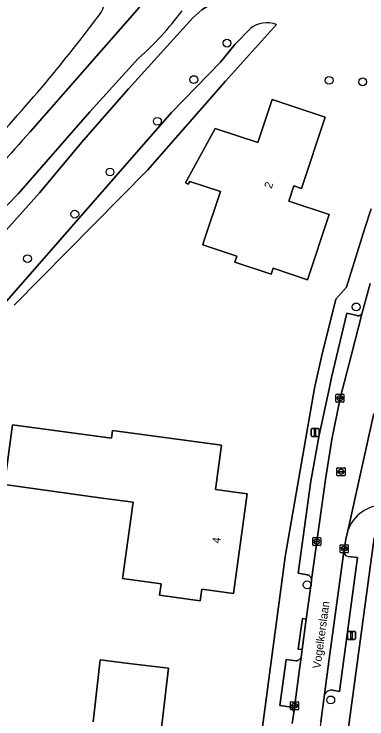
# Model space of a CAD drawing. Extents: x 161692 to 162379, y 380760 to 381678.
# Drawn here: x 161865.7 to 161909.8, y 380874.2 to 380962.2 of the extents above; entities that cross this region are included whole.
import ezdxf

# ---------------------------------------------------------------- set-up
doc = ezdxf.new("R2010")
doc.units = 0
for name, color, linetype in [('IMGEO_Boom', 7, 'Continuous'), ('IMGEO_Erf', 7, 'Continuous'), ('IMGEO_Groenvoorziening', 7, 'Continuous'), ('IMGEO_Kolk', 7, 'Continuous'), ('IMGEO_Lichtmast', 7, 'Continuous'), ('IMGEO_Meer_plas_ven_vijver', 7, 'Continuous'), ('IMGEO_Openbare_ruimte_label', 7, 'Continuous'), ('IMGEO_Pand', 7, 'Continuous'), ('IMGEO_Pand_nummerreeks', 7, 'Continuous'), ('IMGEO_Parkeervlak_open', 7, 'Continuous'), ('IMGEO_Rijbaan_lokaal_open', 7, 'Continuous'), ('IMGEO_Rioolput', 7, 'Continuous'), ('IMGEO_Voetpad_open', 7, 'Continuous')]:
    doc.layers.add(name, color=color, linetype=linetype)

msp = doc.modelspace()

# ---------------------------------------------------------------- linework, layer by layer
at = {"layer": 'IMGEO_Boom'}
for centre in [(161892.316, 380958.613), (161888.173, 380954.061), (161905.082, 380953.963), (161909.272, 380953.782), (161883.615, 380948.847), (161877.691, 380942.522), (161873.285, 380937.245), (161867.37, 380931.695), (161908.472, 380925.659), (161902.337, 380890.938), (161905.288, 380876.56)]:
    msp.add_circle(centre, 0.489, dxfattribs=at)
at = {"layer": 'IMGEO_Erf'}
for points in [[(161890.992, 380963.938), (161889.178, 380962.795), (161888.049, 380961.767), (161879.992, 380952.907), (161874.365, 380946.481), (161868.891, 380939.924), (161858.069, 380927.868), (161845.75, 380913.287), (161835.524, 380902.132)], [(161898.49, 380960.955), (161892.147, 380953.884), (161882.378, 380942.741), (161865.694, 380925.863)], [(161891.512, 380956.258), (161893.282, 380958.444), (161895.242, 380960.46)], [(161849.996, 380908.69), (161854.199, 380913.376), (161857.841, 380918.147), (161864.514, 380926.091), (161885.359, 380949.949), (161891.512, 380956.258)], [(161891.703, 380835.311), (161897.898, 380881.646), (161899.607, 380894.429), (161899.669, 380894.921), (161903.243, 380915.524), (161904.111, 380919.431), (161905.911, 380926.612), (161907.276, 380928.114), (161909.538, 380935.504), (161910.322, 380937.903)], [(161910.721, 380896.815), (161901.878, 380831.597)], [(161875.566, 380873.836), (161876.477, 380881.552), (161880.052, 380881.13), (161885.017, 380880.543), (161884.049, 380872.349)]]:
    msp.add_lwpolyline(points, dxfattribs=at)
for points in [[(161904.606, 380949.376), (161901.633, 380940.472), (161900.683, 380940.788), (161900.051, 380938.888), (161905.097, 380937.205), (161902.371, 380929.046), (161898.075, 380930.482), (161897.828, 380929.743), (161893.314, 380931.252), (161893.562, 380931.992), (161889.275, 380933.425), (161889.424, 380933.871), (161891.494, 380940.065), (161887.672, 380941.343), (161887.466, 380940.984), (161887.136, 380941.173), (161890.851, 380947.961), (161896.162, 380946.187), (161897.967, 380951.593)], [(161877.874, 380909.249), (161878.009, 380910.24), (161891.624, 380908.386), (161890.871, 380902.862), (161894.845, 380902.314), (161893.139, 380889.842), (161889.176, 380890.385), (161888.981, 380888.958), (161883.879, 380889.657), (161884.074, 380891.083), (161879.269, 380891.741), (161879.303, 380891.989), (161880.571, 380901.253), (161876.707, 380901.782), (161864.501, 380903.453), (161865.489, 380910.935)]]:
    msp.add_lwpolyline(points, close=True, dxfattribs=at)
for centre, radius, start, end in [((161874.423, 380963.719), 2.502, 315.23013, 55.38582), ((161721.268, 381077.819), 193.462, 316.01453, 323.20983), ((161897.318, 380957.741), 3.421, 69.96595, 127.36462)]:
    msp.add_arc(centre, radius, start, end, dxfattribs=at)
at = {"layer": 'IMGEO_Groenvoorziening'}
for points in [[(161835.524, 380902.132), (161845.75, 380913.287), (161858.069, 380927.868), (161868.891, 380939.924), (161874.365, 380946.481), (161879.992, 380952.907), (161888.049, 380961.767), (161889.178, 380962.795), (161890.992, 380963.938)], [(161867.724, 380947.551), (161881.363, 380963.1)], [(161881.261, 380956.728), (161875.146, 380950.013), (161866.252, 380939.835), (161857.473, 380930.863), (161848.287, 380919.518)]]:
    msp.add_lwpolyline(points, dxfattribs=at)
for centre, radius, start, end in [((161874.423, 380963.719), 2.502, 315.23013, 55.38582), ((161855.472, 380985.852), 38.901, 311.52417, 323.37165), ((161721.268, 381077.819), 193.462, 316.01453, 323.20983), ((162097.685, 380738.329), 310.895, 137.70358, 141.94108)]:
    msp.add_arc(centre, radius, start, end, dxfattribs=at)
at = {"layer": 'IMGEO_Kolk'}
for p, q in [((161905.942, 380913.828), (161905.942, 380914.68)), ((161906.017, 380914.754), (161906.869, 380914.754)), ((161906.943, 380914.68), (161906.943, 380913.828)), ((161906.201, 380914.248), (161906.201, 380914.26)), ((161906.639, 380914.211), (161906.241, 380914.211)), ((161906.244, 380914.297), (161906.642, 380914.297)), ((161906.453, 380913.974), (161906.428, 380913.974)), ((161906.43, 380914.534), (161906.455, 380914.534)), ((161906.685, 380914.26), (161906.685, 380914.248)), ((161906.869, 380913.754), (161906.017, 380913.754)), ((161903.04, 380895.923), (161903.04, 380896.775)), ((161903.115, 380896.849), (161903.967, 380896.849)), ((161903.299, 380896.343), (161903.299, 380896.355)), ((161903.737, 380896.306), (161903.339, 380896.306)), ((161903.342, 380896.392), (161903.74, 380896.392)), ((161903.528, 380896.629), (161903.553, 380896.629)), ((161903.783, 380896.355), (161903.783, 380896.343)), ((161904.041, 380896.775), (161904.041, 380895.923)), ((161903.967, 380895.849), (161903.115, 380895.849)), ((161903.551, 380896.069), (161903.526, 380896.069)), ((161906.478, 380895.03), (161906.478, 380895.882)), ((161906.553, 380895.956), (161907.405, 380895.956)), ((161906.737, 380895.45), (161906.737, 380895.462)), ((161907.175, 380895.413), (161906.777, 380895.413)), ((161906.78, 380895.499), (161907.178, 380895.499)), ((161906.966, 380895.736), (161906.991, 380895.736)), ((161907.221, 380895.462), (161907.221, 380895.45)), ((161907.479, 380895.882), (161907.479, 380895.03)), ((161907.405, 380894.956), (161906.553, 380894.956)), ((161906.989, 380895.176), (161906.964, 380895.176)), ((161900.267, 380875.415), (161900.267, 380876.267)), ((161900.342, 380876.341), (161901.194, 380876.341)), ((161900.755, 380876.121), (161900.78, 380876.121)), ((161901.268, 380876.267), (161901.268, 380875.415)), ((161901.194, 380875.341), (161900.342, 380875.341)), ((161900.526, 380875.835), (161900.526, 380875.847)), ((161900.964, 380875.798), (161900.566, 380875.798)), ((161900.569, 380875.884), (161900.967, 380875.884)), ((161900.778, 380875.561), (161900.753, 380875.561)), ((161901.01, 380875.847), (161901.01, 380875.835))]:
    msp.add_line(p, q, dxfattribs=at)
for points in [[(161905.942, 380913.828), (161905.942, 380914.68)], [(161906.017, 380914.754), (161906.869, 380914.754)], [(161906.943, 380914.68), (161906.943, 380913.828)], [(161906.869, 380913.754), (161906.017, 380913.754)], [(161903.04, 380895.923), (161903.04, 380896.775)], [(161903.115, 380896.849), (161903.967, 380896.849)], [(161904.041, 380896.775), (161904.041, 380895.923)], [(161903.967, 380895.849), (161903.115, 380895.849)], [(161906.478, 380895.03), (161906.478, 380895.882)], [(161906.553, 380895.956), (161907.405, 380895.956)], [(161907.479, 380895.882), (161907.479, 380895.03)], [(161907.405, 380894.956), (161906.553, 380894.956)], [(161900.267, 380875.415), (161900.267, 380876.267)], [(161900.342, 380876.341), (161901.194, 380876.341)], [(161901.268, 380876.267), (161901.268, 380875.415)], [(161901.194, 380875.341), (161900.342, 380875.341)]]:
    msp.add_lwpolyline(points, dxfattribs=at)
for centre, radius, start, end in [((161906.019, 380914.678), 0.0765, 91.55205, 178.44795), ((161906.019, 380914.678), 0.0765, 91.55205, 178.44795), ((161906.867, 380914.678), 0.0765, 1.55205, 88.44795), ((161906.867, 380914.678), 0.0765, 1.55205, 88.44795), ((161906.019, 380913.83), 0.0765, 181.55205, 268.44795), ((161906.019, 380913.83), 0.0765, 181.55205, 268.44795), ((161906.241, 380914.257), 0.0403, 85.87752, 175.75265), ((161906.238, 380914.247), 0.0366, 178.93798, 274.71019), ((161906.642, 380914.254), 0.043, 264.86636, 352.45326), ((161906.646, 380914.259), 0.0386, 1.73085, 96.63898), ((161906.867, 380913.83), 0.0765, 271.55205, 358.44795), ((161906.867, 380913.83), 0.0765, 271.55205, 358.44795), ((161903.117, 380896.773), 0.0765, 91.55205, 178.44795), ((161903.117, 380896.773), 0.0765, 91.55205, 178.44795), ((161903.339, 380896.352), 0.0403, 85.87752, 175.75265), ((161903.336, 380896.342), 0.0366, 178.93798, 274.71019), ((161903.74, 380896.349), 0.043, 264.86636, 352.45326), ((161903.744, 380896.354), 0.0386, 1.73085, 96.63898), ((161903.965, 380896.773), 0.0765, 1.55205, 88.44795), ((161903.965, 380896.773), 0.0765, 1.55205, 88.44795), ((161903.117, 380895.925), 0.0765, 181.55205, 268.44795), ((161903.117, 380895.925), 0.0765, 181.55205, 268.44795), ((161903.965, 380895.925), 0.0765, 271.55205, 358.44795), ((161903.965, 380895.925), 0.0765, 271.55205, 358.44795), ((161906.555, 380895.88), 0.0765, 91.55205, 178.44795), ((161906.555, 380895.88), 0.0765, 91.55205, 178.44795), ((161906.777, 380895.459), 0.0403, 85.87752, 175.75265), ((161906.774, 380895.449), 0.0366, 178.93798, 274.71019), ((161907.178, 380895.456), 0.043, 264.86636, 352.45326), ((161907.182, 380895.461), 0.0386, 1.73085, 96.63898), ((161907.403, 380895.88), 0.0765, 1.55205, 88.44795), ((161907.403, 380895.88), 0.0765, 1.55205, 88.44795), ((161906.555, 380895.032), 0.0765, 181.55205, 268.44795), ((161906.555, 380895.032), 0.0765, 181.55205, 268.44795), ((161907.403, 380895.032), 0.0765, 271.55205, 358.44795), ((161907.403, 380895.032), 0.0765, 271.55205, 358.44795), ((161900.344, 380876.265), 0.0765, 91.55205, 178.44795), ((161900.344, 380876.265), 0.0765, 91.55205, 178.44795), ((161901.192, 380876.265), 0.0765, 1.55205, 88.44795), ((161901.192, 380876.265), 0.0765, 1.55205, 88.44795), ((161900.344, 380875.417), 0.0765, 181.55205, 268.44795), ((161900.344, 380875.417), 0.0765, 181.55205, 268.44795), ((161900.566, 380875.844), 0.0403, 85.87752, 175.75265), ((161900.563, 380875.834), 0.0366, 178.93798, 274.71019), ((161900.967, 380875.841), 0.043, 264.86636, 352.45326), ((161900.971, 380875.846), 0.0386, 1.73085, 96.63898), ((161901.192, 380875.417), 0.0765, 271.55205, 358.44795), ((161901.192, 380875.417), 0.0765, 271.55205, 358.44795)]:
    msp.add_arc(centre, radius, start, end, dxfattribs=at)
for centre, major_axis, ratio, start_param, end_param in [((161906.429, 380914.254), (-0.387, 0.002), 0.722429, 4.712389, 7.853982), ((161906.454, 380914.254), (-0.39, 0.002), 0.717154, 1.570796, 4.712389), ((161903.527, 380896.349), (-0.387, 0.002), 0.722429, 4.712389, 7.853982), ((161903.552, 380896.349), (-0.39, 0.002), 0.717154, 1.570796, 4.712389), ((161906.965, 380895.456), (-0.387, 0.002), 0.722429, 4.712389, 7.853982), ((161906.99, 380895.456), (-0.39, 0.002), 0.717154, 1.570796, 4.712389), ((161900.754, 380875.841), (-0.387, 0.002), 0.722429, 4.712389, 7.853982), ((161900.779, 380875.841), (-0.39, 0.002), 0.717154, 1.570796, 4.712389)]:
    msp.add_ellipse(centre, major_axis=major_axis, ratio=ratio, start_param=start_param, end_param=end_param, dxfattribs=at)
at = {"layer": 'IMGEO_Lichtmast'}
for p, q in [((161902.832, 380909.578), (161902.832, 380910.378)), ((161902.832, 380910.378), (161902.832, 380909.578)), ((161902.932, 380910.478), (161903.722, 380910.478)), ((161903.722, 380910.478), (161902.932, 380910.478)), ((161903.822, 380910.378), (161903.822, 380909.578)), ((161903.822, 380909.578), (161903.822, 380910.378)), ((161903.722, 380909.478), (161902.932, 380909.478)), ((161902.932, 380909.478), (161903.722, 380909.478)), ((161907.38, 380884.221), (161907.38, 380885.021)), ((161907.38, 380885.021), (161907.38, 380884.221)), ((161907.48, 380885.121), (161908.27, 380885.121)), ((161908.27, 380885.121), (161907.48, 380885.121)), ((161908.37, 380885.021), (161908.37, 380884.221)), ((161908.37, 380884.221), (161908.37, 380885.021)), ((161908.27, 380884.121), (161907.48, 380884.121)), ((161907.48, 380884.121), (161908.27, 380884.121))]:
    msp.add_line(p, q, dxfattribs=at)
for points in [[(161903.252, 380910.353), (161903.402, 380910.353), (161903.402, 380909.603), (161903.252, 380909.603), (161903.252, 380910.353)], [(161907.8, 380884.996), (161907.95, 380884.996), (161907.95, 380884.246), (161907.8, 380884.246), (161907.8, 380884.996)]]:
    msp.add_lwpolyline(points, dxfattribs=at)
for centre, start, end in [((161902.932, 380910.378), 90, 180), ((161902.932, 380910.378), 90, 180), ((161903.722, 380910.378), 0, 90), ((161903.722, 380910.378), 360, 90), ((161902.932, 380909.578), 180, 270), ((161902.932, 380909.578), 180, 270), ((161903.722, 380909.578), 270, 0), ((161903.722, 380909.578), 270, 0), ((161907.48, 380885.021), 90, 180), ((161907.48, 380885.021), 90, 180), ((161908.27, 380885.021), 0, 90), ((161908.27, 380885.021), 360, 90), ((161907.48, 380884.221), 180, 270), ((161907.48, 380884.221), 180, 270), ((161908.27, 380884.221), 270, 0), ((161908.27, 380884.221), 270, 0)]:
    msp.add_arc(centre, 0.1, start, end, dxfattribs=at)
at = {"layer": 'IMGEO_Meer_plas_ven_vijver'}
for points in [[(161881.363, 380963.1), (161867.724, 380947.551)], [(161895.242, 380960.46), (161893.282, 380958.444), (161891.512, 380956.258), (161885.359, 380949.949), (161864.514, 380926.091), (161857.841, 380918.147), (161854.199, 380913.376), (161849.996, 380908.69)], [(161865.694, 380925.863), (161882.378, 380942.741), (161892.147, 380953.884), (161898.49, 380960.955)], [(161848.287, 380919.518), (161857.473, 380930.863), (161866.252, 380939.835), (161875.146, 380950.013), (161881.261, 380956.728)]]:
    msp.add_lwpolyline(points, dxfattribs=at)
for centre, radius, start, end in [((161855.472, 380985.852), 38.901, 311.52417, 323.37165), ((161897.318, 380957.741), 3.421, 69.96595, 127.36462), ((162097.685, 380738.329), 310.895, 137.70358, 141.94108)]:
    msp.add_arc(centre, radius, start, end, dxfattribs=at)
at = {"layer": 'IMGEO_Pand'}
for points in [[(161889.424, 380933.871), (161889.275, 380933.425), (161893.562, 380931.992), (161893.314, 380931.252), (161897.828, 380929.743), (161898.075, 380930.482), (161902.371, 380929.046), (161905.097, 380937.205), (161900.051, 380938.888), (161900.683, 380940.788), (161901.633, 380940.472), (161904.606, 380949.376), (161897.967, 380951.593), (161896.162, 380946.187), (161890.851, 380947.961), (161887.136, 380941.173), (161887.466, 380940.984), (161887.672, 380941.343), (161891.494, 380940.065)], [(161879.303, 380891.989), (161879.269, 380891.741), (161884.074, 380891.083), (161883.879, 380889.657), (161888.981, 380888.958), (161889.176, 380890.385), (161893.139, 380889.842), (161894.845, 380902.314), (161890.871, 380902.862), (161891.624, 380908.386), (161878.009, 380910.24), (161877.874, 380909.249), (161865.489, 380910.935), (161864.501, 380903.453), (161876.707, 380901.782), (161880.571, 380901.253)]]:
    msp.add_lwpolyline(points, close=True, dxfattribs=at)
msp.add_lwpolyline([(161884.049, 380872.349), (161885.017, 380880.543), (161880.052, 380881.13), (161876.477, 380881.552), (161875.566, 380873.836)], dxfattribs=at)
at = {"layer": 'IMGEO_Parkeervlak_open'}
for points in [[(161909.193, 380924.894), (161909.177, 380924.852), (161909.157, 380924.812), (161909.134, 380924.773), (161909.107, 380924.737), (161909.077, 380924.704), (161909.045, 380924.673), (161909.01, 380924.645), (161908.972, 380924.621), (161908.933, 380924.6), (161908.891, 380924.582), (161908.849, 380924.569), (161908.805, 380924.559), (161908.76, 380924.553), (161908.716, 380924.551), (161908.671, 380924.554), (161908.626, 380924.56), (161908.583, 380924.57), (161907.319, 380924.889), (161905.382, 380916.835), (161905.12, 380915.613), (161903.832, 380909.651), (161902.779, 380903.891), (161901.196, 380892.383), (161902.352, 380892.195), (161902.386, 380892.188), (161902.441, 380892.172), (161902.494, 380892.152), (161902.546, 380892.126), (161902.595, 380892.096), (161902.641, 380892.062), (161902.684, 380892.024), (161902.723, 380891.982), (161902.758, 380891.937), (161902.79, 380891.889), (161902.816, 380891.839), (161902.839, 380891.786), (161902.856, 380891.731), (161902.868, 380891.675), (161902.876, 380891.618), (161902.878, 380891.561), (161904.631, 380904.086), (161905.405, 380909.086), (161906.484, 380914.278), (161907.829, 380919.563), (161909.204, 380924.931)], [(161901.56, 380881.841), (161901.527, 380881.784), (161901.489, 380881.73), (161901.446, 380881.68), (161901.399, 380881.634), (161901.348, 380881.592), (161901.293, 380881.555), (161901.235, 380881.523), (161901.175, 380881.496), (161901.112, 380881.474), (161901.048, 380881.459), (161900.983, 380881.449), (161899.7, 380881.624), (161898.902, 380875.844), (161900.083, 380875.694), (161900.146, 380875.678), (161900.207, 380875.656), (161900.266, 380875.629), (161900.322, 380875.596), (161900.375, 380875.559), (161900.425, 380875.517), (161900.471, 380875.471), (161900.512, 380875.421), (161900.549, 380875.367), (161900.58, 380875.311), (161900.607, 380875.251), (161900.628, 380875.19), (161900.644, 380875.127), (161900.654, 380875.063), (161900.658, 380874.998), (161901.37, 380880.419), (161901.57, 380881.861)]]:
    msp.add_lwpolyline(points, close=True, dxfattribs=at)
for points in [[(161906.921, 380895.122), (161906.864, 380894.784), (161905.088, 380881.701), (161904.502, 380877.256)], [(161905.498, 380877.778), (161906.374, 380877.615), (161908.63, 380894.344), (161907.474, 380894.481)]]:
    msp.add_lwpolyline(points, dxfattribs=at)
for centre, radius, start, end in [((161907.548, 380895.104), 0.627, 178.3128, 263.25683), ((161905.381, 380876.789), 0.995, 83.26682, 152.05093)]:
    msp.add_arc(centre, radius, start, end, dxfattribs=at)
at = {"layer": 'IMGEO_Rijbaan_lokaal_open'}
for points in [[(161910.235, 380928.573), (161909.204, 380924.931), (161907.829, 380919.563), (161906.484, 380914.278), (161905.405, 380909.086), (161904.631, 380904.086), (161902.878, 380891.561), (161902.861, 380891.416), (161902.233, 380886.643), (161901.706, 380882.844), (161901.57, 380881.861), (161901.37, 380880.419), (161900.658, 380874.998), (161900.479, 380873.631)], [(161904.047, 380873.807), (161904.502, 380877.256), (161905.088, 380881.701), (161906.864, 380894.784), (161906.921, 380895.122), (161907.181, 380896.662), (161907.405, 380897.668), (161910.671, 380912.361)], [(161910.671, 380912.361), (161907.405, 380897.668)]]:
    msp.add_lwpolyline(points, dxfattribs=at)
msp.add_arc((161911.915, 380896.139), 4.762, 89.56913, 161.26982, dxfattribs=at)
at = {"layer": 'IMGEO_Rioolput'}
for p, q in [((161906.069, 380904.642), (161906.069, 380905.494)), ((161906.144, 380905.568), (161906.996, 380905.568)), ((161906.328, 380905.062), (161906.328, 380905.074)), ((161906.766, 380905.025), (161906.368, 380905.025)), ((161906.371, 380905.111), (161906.769, 380905.111)), ((161906.557, 380905.348), (161906.582, 380905.348)), ((161906.812, 380905.074), (161906.812, 380905.062)), ((161907.07, 380905.494), (161907.07, 380904.642)), ((161906.996, 380904.568), (161906.144, 380904.568)), ((161906.58, 380904.788), (161906.555, 380904.788))]:
    msp.add_line(p, q, dxfattribs=at)
for points in [[(161906.069, 380904.642), (161906.069, 380905.494)], [(161906.144, 380905.568), (161906.996, 380905.568)], [(161907.07, 380905.494), (161907.07, 380904.642)], [(161906.996, 380904.568), (161906.144, 380904.568)]]:
    msp.add_lwpolyline(points, dxfattribs=at)
for centre, radius, start, end in [((161906.146, 380905.492), 0.0765, 91.55205, 178.44795), ((161906.146, 380905.492), 0.0765, 91.55205, 178.44795), ((161906.368, 380905.071), 0.0403, 85.87752, 175.75265), ((161906.365, 380905.061), 0.0366, 178.93798, 274.71019), ((161906.769, 380905.068), 0.043, 264.86636, 352.45326), ((161906.773, 380905.073), 0.0386, 1.73085, 96.63898), ((161906.994, 380905.492), 0.0765, 1.55205, 88.44795), ((161906.994, 380905.492), 0.0765, 1.55205, 88.44795), ((161906.146, 380904.644), 0.0765, 181.55205, 268.44795), ((161906.146, 380904.644), 0.0765, 181.55205, 268.44795), ((161906.994, 380904.644), 0.0765, 271.55205, 358.44795), ((161906.994, 380904.644), 0.0765, 271.55205, 358.44795)]:
    msp.add_arc(centre, radius, start, end, dxfattribs=at)
for centre, major_axis, ratio, start_param, end_param in [((161906.556, 380905.068), (-0.387, 0.002), 0.722429, 4.712389, 7.853982), ((161906.581, 380905.068), (-0.39, 0.002), 0.717154, 1.570796, 4.712389)]:
    msp.add_ellipse(centre, major_axis=major_axis, ratio=ratio, start_param=start_param, end_param=end_param, dxfattribs=at)
at = {"layer": 'IMGEO_Voetpad_open'}
for points in [[(161910.322, 380937.903), (161909.538, 380935.504), (161907.276, 380928.114), (161905.911, 380926.612), (161904.111, 380919.431), (161903.243, 380915.524), (161899.669, 380894.921), (161899.607, 380894.429), (161897.898, 380881.646), (161891.703, 380835.311)], [(161900.479, 380873.631), (161900.658, 380874.998), (161900.654, 380875.063), (161900.644, 380875.127), (161900.628, 380875.19), (161900.607, 380875.251), (161900.58, 380875.311), (161900.549, 380875.367), (161900.512, 380875.421), (161900.471, 380875.471), (161900.425, 380875.517), (161900.375, 380875.559), (161900.322, 380875.596), (161900.266, 380875.629), (161900.207, 380875.656), (161900.146, 380875.678), (161900.083, 380875.694), (161898.902, 380875.844), (161899.7, 380881.624), (161900.983, 380881.449), (161901.048, 380881.459), (161901.112, 380881.474), (161901.175, 380881.496), (161901.235, 380881.523), (161901.293, 380881.555), (161901.348, 380881.592), (161901.399, 380881.634), (161901.446, 380881.68), (161901.489, 380881.73), (161901.527, 380881.784), (161901.56, 380881.841), (161901.57, 380881.861), (161901.706, 380882.844), (161901.211, 380882.913), (161901.738, 380886.712), (161902.233, 380886.643), (161902.861, 380891.416), (161902.878, 380891.561), (161902.876, 380891.618), (161902.868, 380891.675), (161902.856, 380891.731), (161902.839, 380891.786), (161902.816, 380891.839), (161902.79, 380891.889), (161902.758, 380891.937), (161902.723, 380891.982), (161902.684, 380892.024), (161902.641, 380892.062), (161902.595, 380892.096), (161902.546, 380892.126), (161902.494, 380892.152), (161902.441, 380892.172), (161902.386, 380892.188), (161902.352, 380892.195), (161901.196, 380892.383), (161902.779, 380903.891), (161903.832, 380909.651), (161905.12, 380915.613), (161905.382, 380916.835), (161907.319, 380924.889), (161908.583, 380924.57), (161908.626, 380924.56), (161908.671, 380924.554), (161908.716, 380924.551), (161908.76, 380924.553), (161908.805, 380924.559), (161908.849, 380924.569), (161908.891, 380924.582), (161908.933, 380924.6), (161908.972, 380924.621), (161909.01, 380924.645), (161909.045, 380924.673), (161909.077, 380924.704), (161909.107, 380924.737), (161909.134, 380924.773), (161909.157, 380924.812), (161909.177, 380924.852), (161909.193, 380924.894), (161909.204, 380924.931), (161910.235, 380928.573)], [(161907.405, 380897.668), (161907.181, 380896.662), (161906.921, 380895.122)], [(161898.411, 380832.678), (161898.276, 380831.581), (161901.878, 380831.597), (161910.721, 380896.815)], [(161907.474, 380894.481), (161908.63, 380894.344), (161906.374, 380877.615), (161905.498, 380877.778)], [(161904.502, 380877.256), (161904.047, 380873.807), (161903.887, 380872.675), (161904.381, 380872.604), (161903.833, 380868.718), (161903.339, 380868.789), (161903.194, 380867.761), (161903.689, 380867.693), (161903.167, 380863.92), (161902.672, 380863.988), (161902.386, 380861.917)]]:
    msp.add_lwpolyline(points, dxfattribs=at)
msp.add_lwpolyline([(161901.706, 380882.844), (161902.233, 380886.643), (161901.738, 380886.712), (161901.211, 380882.913)], close=True, dxfattribs=at)
for centre, radius, start, end in [((161911.915, 380896.139), 4.762, 89.56913, 161.26982), ((161907.548, 380895.104), 0.627, 178.3128, 263.25683), ((161905.381, 380876.789), 0.995, 83.26682, 152.05093)]:
    msp.add_arc(centre, radius, start, end, dxfattribs=at)

# ---------------------------------------------------------------- texts
at = {"layer": 'IMGEO_Openbare_ruimte_label'}
msp.add_text('Vogelkerslaan', height=1, rotation=82.24257, dxfattribs=at).set_placement((161903.995, 380880.422))
at = {"layer": 'IMGEO_Pand_nummerreeks'}
for s, rotation, p in [('2', 71.58201, (161897.889, 380940.371)), ('4', 82.48472, (161891.438, 380896.074))]:
    msp.add_text(s, height=1, rotation=rotation, dxfattribs=at).set_placement(p)

doc.saveas('drawing.dxf')
